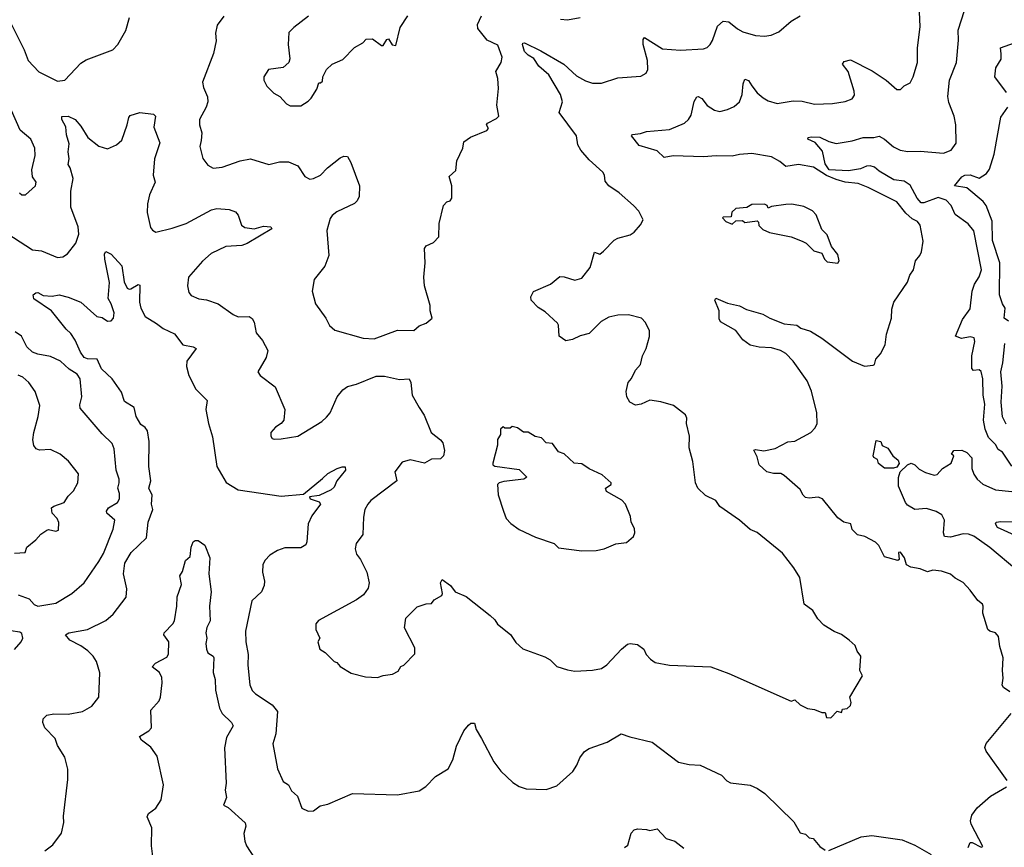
# Model space of a CAD drawing. Extents: x 1771496 to 1971148, y 471553 to 643630.
# Tile 433 of 656: x 1891394 to 1896895, y 569666 to 574294. Entities that reach past the tile are written whole.
import ezdxf

# ---------------------------------------------------------------- set-up
doc = ezdxf.new("R2010")
doc.units = 0

msp = doc.modelspace()

# ---------------------------------------------------------------- linework, layer by layer
at = {"layer": '0CON10XD'}
for points in [[(1896936.8, 571796.8), (1896885.5, 571875), (1896860.2, 571890.2), (1896845, 571918.6), (1896807.2, 571957.2), (1896787.5, 572005), (1896779.1, 572055), (1896785.4, 572144.6), (1896776.2, 572195), (1896775.4, 572285), (1896765, 572326.2), (1896755, 572336.9), (1896722.9, 572332.9), (1896713.3, 572343.3), (1896713.5, 572413.5), (1896729.6, 572495), (1896726.7, 572515), (1896705, 572521.4), (1896655, 572511.2), (1896622.5, 572525), (1896661.7, 572618.3), (1896705, 572676.7), (1896716.2, 572775), (1896729.1, 572815), (1896755, 572855.8), (1896768.2, 572895), (1896723.9, 573113.9), (1896693.2, 573153.2), (1896620, 573205), (1896597.3, 573255), (1896570, 573285), (1896525, 573299.7), (1896445, 573269.5), (1896430.7, 573270.7), (1896408.1, 573295), (1896368.3, 573368.3), (1896335, 573390.4), (1896278.1, 573398.1), (1896196.1, 573446.1), (1896169.3, 573469.3), (1896145, 573476.9), (1896125, 573474.8), (1896090.9, 573459.1), (1896025, 573447.9), (1895916.7, 573455), (1895895, 573487.9), (1895879.3, 573559.3), (1895837.4, 573607.4), (1895796.7, 573625), (1895800, 573635), (1895815, 573639.4), (1895865, 573636.4), (1895915, 573612.2), (1895955, 573602), (1896044.4, 573615.6), (1896105.5, 573634.5), (1896165.7, 573634.3), (1896195, 573642), (1896225, 573625.7), (1896275, 573582.7), (1896313.8, 573565), (1896356.8, 573556.8), (1896425, 573559.1), (1896555, 573546.9), (1896598.8, 573565), (1896626.8, 573603.2), (1896623.6, 573705), (1896615.5, 573755), (1896585, 573830), (1896578.9, 573865), (1896588.9, 573955), (1896627.1, 574055), (1896639.8, 574180.2), (1896636.5, 574235), (1896672.7, 574345)], [(1891335, 574293.3), (1891419.5, 574125), (1891441.1, 574065), (1891501.4, 574001.4), (1891605, 573949.2), (1891645, 573955.8), (1891735, 574051.1), (1891765, 574068.9), (1891914.5, 574125.5), (1891942.5, 574155), (1891985.8, 574234.2), (1892006.3, 574306.3)], [(1892535, 574313.8), (1892497, 574263), (1892488, 574218), (1892490.8, 574175), (1892477.1, 574105), (1892415.8, 573945), (1892420, 573915), (1892442.7, 573862.7), (1892444.2, 573835), (1892436, 573805), (1892398.8, 573735), (1892398.8, 573705), (1892411.7, 573661.7), (1892408, 573618), (1892400.6, 573585), (1892417, 573517), (1892445, 573481.2), (1892475, 573464), (1892525, 573468.6), (1892624.6, 573505.4), (1892683.7, 573516.3), (1892785, 573484.4), (1892845, 573499.4), (1892895, 573498.6), (1892947, 573477), (1892986.8, 573416.8), (1893015, 573402.9), (1893036.1, 573406.1), (1893075, 573424.5), (1893114.1, 573465.9), (1893185, 573521.1), (1893205, 573531.4), (1893225, 573528.8), (1893244.3, 573495), (1893291.9, 573365), (1893290.6, 573305), (1893279.2, 573280.8), (1893263.8, 573266.2), (1893165, 573219.5), (1893140.2, 573199.8), (1893128.3, 573181.7), (1893110.6, 573115), (1893121.1, 572975), (1893098.1, 572915), (1893038.7, 572841.3), (1893028, 572775), (1893046.2, 572705), (1893104.5, 572624.5), (1893125, 572583.8), (1893155, 572557.5), (1893313.2, 572513.2), (1893375, 572510), (1893505, 572557.1), (1893595, 572556.2), (1893625, 572582.5), (1893665, 572597.5), (1893697.5, 572625), (1893686.7, 572665), (1893686.7, 572695), (1893655.8, 572805), (1893652, 572855), (1893660, 572935), (1893655.8, 573014.2), (1893665, 573030), (1893705, 573047.5), (1893735, 573080), (1893737.5, 573155), (1893762.5, 573255), (1893780, 573275), (1893799.3, 573280.7), (1893808.8, 573295), (1893808.6, 573365), (1893792.9, 573417.1), (1893830.7, 573450.7), (1893836.7, 573505), (1893868.8, 573575), (1893875, 573610), (1893912.3, 573637.7), (1894003.3, 573675), (1894012.5, 573685), (1894002.5, 573705), (1894007.5, 573715), (1894058.3, 573741.7), (1894070, 573755), (1894059.5, 573815), (1894069.7, 573909.7), (1894065.7, 573965), (1894054.2, 574005), (1894083.3, 574055), (1894090, 574085), (1894065, 574151.2), (1894005, 574178.6), (1893953.8, 574245), (1893952.4, 574267.6), (1893974.6, 574315)], [(1893006.4, 574313.6), (1892925, 574250), (1892898.3, 574221.7), (1892894, 574155), (1892903.8, 574075), (1892896.7, 574055), (1892865, 574026.7), (1892783.9, 574016.1), (1892757.5, 573975), (1892757.5, 573955), (1892775, 573922.5), (1892813.9, 573883.9), (1892847.5, 573865), (1892883.6, 573823.6), (1892905, 573812.5), (1892965, 573812.5), (1893005, 573837.5), (1893022.5, 573855), (1893053.3, 573905), (1893065, 573940), (1893075, 573940), (1893085, 573950), (1893087.5, 573975), (1893107.5, 574015), (1893140, 574045), (1893198.3, 574071.7), (1893265, 574137.5), (1893310, 574165), (1893330, 574185), (1893365, 574187.5), (1893415, 574150), (1893425, 574150), (1893445, 574182.5), (1893455, 574187.5), (1893475, 574152.5), (1893495, 574150), (1893520.3, 574249.7), (1893562, 574315)], [(1894866.8, 572143.2), (1894835, 572138.6), (1894802, 572155), (1894785.8, 572185), (1894782, 572215), (1894793.8, 572265), (1894812.7, 572287.3), (1894835, 572333.3), (1894862, 572365), (1894873.3, 572415), (1894893.9, 572456.1), (1894913, 572523), (1894912.5, 572555), (1894890.7, 572600.7), (1894867.5, 572625), (1894795, 572643.8), (1894735, 572641.2), (1894685, 572631.2), (1894643.2, 572606.8), (1894575, 572540), (1894525, 572525.8), (1894482.5, 572505), (1894445, 572498), (1894407.5, 572525), (1894403.8, 572585), (1894397.7, 572597.7), (1894330.3, 572660.3), (1894290, 572685), (1894251.2, 572725), (1894250, 572745), (1894265, 572773.3), (1894360, 572815), (1894412.3, 572857.7), (1894435, 572856.9), (1894495, 572838.3), (1894535, 572848.8), (1894581.8, 572908.2), (1894605, 572993.3), (1894635, 572983.3), (1894655, 573000), (1894715, 573060.8), (1894735, 573072.5), (1894805, 573091.2), (1894827.5, 573105), (1894863, 573147), (1894877.5, 573175), (1894853.6, 573223.6), (1894823.3, 573255), (1894743.8, 573325), (1894684.6, 573364.6), (1894665, 573391.2), (1894660.4, 573425), (1894651.7, 573441.7), (1894575, 573510.4), (1894528.1, 573565), (1894511.9, 573595), (1894504.3, 573645), (1894408.6, 573775), (1894426.4, 573835), (1894416.1, 573875), (1894349.5, 573985), (1894295, 574033.8), (1894266.6, 574076.6), (1894234.5, 574095), (1894215, 574115.8), (1894203.3, 574155), (1894205, 574162.5), (1894215, 574164), (1894305, 574120.5), (1894434.5, 574045), (1894505, 573979.1), (1894555, 573951.5), (1894595, 573938.9), (1894645, 573938.6), (1894735, 573968.6), (1894865, 573978), (1894893.3, 573995), (1894902.5, 574015), (1894901.8, 574065), (1894877.5, 574155), (1894877, 574183), (1894885, 574194), (1894985, 574130.7), (1895085, 574123.2), (1895215, 574131.4), (1895235, 574139.2), (1895250.8, 574155), (1895265, 574176.7), (1895292.5, 574257.5), (1895324.7, 574285.3), (1895355, 574281.2), (1895405, 574241.8), (1895435, 574226.5), (1895505, 574205.6), (1895555, 574200.8), (1895592.3, 574207.7), (1895635, 574226), (1895703.3, 574285), (1895755, 574315.8)], [(1894415, 574296.7), (1894455, 574293.1), (1894525.7, 574305.7)], [(1896925.5, 570535), (1896889.8, 570559.8), (1896882.9, 570572.9), (1896888.6, 570611.4), (1896884.2, 570655), (1896887.9, 570725), (1896869.5, 570789.5), (1896863.4, 570845), (1896845, 570864.7), (1896815, 570874.1), (1896802.9, 570885), (1896774.2, 570975), (1896777.1, 571015), (1896772.5, 571025), (1896746.9, 571046.9), (1896705, 571103.9), (1896665, 571146), (1896621.2, 571171.2), (1896595, 571194.4), (1896545, 571210.6), (1896495, 571215.7), (1896465, 571206.9), (1896425, 571223.8), (1896372, 571232), (1896348, 571245), (1896337.5, 571285), (1896315, 571315.8), (1896303.3, 571315), (1896307.5, 571275), (1896299.3, 571270.7), (1896225, 571290), (1896193.6, 571353.6), (1896175, 571372.5), (1896115, 571403.3), (1896075, 571413.3), (1896045, 571442.5), (1896037.5, 571475), (1895997.5, 571485), (1895965, 571508.8), (1895878.8, 571615), (1895855, 571624.3), (1895805, 571618.5), (1895785, 571622.2), (1895770.6, 571635), (1895755, 571666), (1895665, 571746), (1895645.5, 571755.5), (1895605, 571755.8), (1895567.5, 571765), (1895526.2, 571805), (1895515, 571850), (1895495, 571886.7), (1895505, 571891.2), (1895552.3, 571882.3), (1895615, 571895.7), (1895685, 571934), (1895725, 571936.7), (1895813.6, 571986.4), (1895838.3, 572011.7), (1895848.8, 572035), (1895847.5, 572095), (1895817, 572217), (1895794.3, 572275), (1895714.7, 572384.7), (1895675, 572426.7), (1895643.8, 572445), (1895595, 572459.5), (1895525, 572462.9), (1895475, 572474), (1895435, 572504), (1895395.5, 572555.5), (1895310, 572605), (1895301.2, 572621.2), (1895302, 572665), (1895276.7, 572725), (1895283, 572737), (1895349.1, 572709.1), (1895415, 572693.1), (1895455, 572672.7), (1895545, 572646.5), (1895584.7, 572624.7), (1895665, 572593.8), (1895735, 572585.7), (1895758.9, 572568.9), (1895812.2, 572552.2), (1895875, 572512.5), (1896046.7, 572385), (1896113, 572357), (1896161.7, 572361.7), (1896170, 572365), (1896177.5, 572395), (1896204.1, 572425.9), (1896230, 572475), (1896237.5, 572535), (1896264.4, 572625), (1896267.5, 572675), (1896278.6, 572715), (1896353.4, 572826.6), (1896368, 572865), (1896388, 572895), (1896398, 572945), (1896423.8, 572975), (1896432, 572995), (1896441.2, 573055), (1896425.6, 573145), (1896409.2, 573165), (1896380.5, 573180.5), (1896345, 573212.9), (1896294.2, 573275), (1896135, 573355.6), (1896077.6, 573377.6), (1896005, 573384.6), (1895955, 573399.8), (1895901.8, 573421.8), (1895829.1, 573469.1), (1895745, 573484.7), (1895675, 573473.1), (1895640.5, 573500.5), (1895595, 573527.8), (1895484.7, 573545.3), (1895415, 573539.6), (1895375, 573530), (1895285, 573532.9), (1895215, 573526.9), (1895045, 573532.9), (1894994.1, 573524.1), (1894955, 573560.8), (1894855, 573590.6), (1894812, 573645), (1894818, 573652), (1894862.7, 573657.3), (1894895, 573669.2), (1895025, 573679.2), (1895108.8, 573715), (1895130, 573735), (1895145, 573760), (1895162.8, 573837.2), (1895177.7, 573862.3), (1895185, 573864), (1895205, 573852.5), (1895234.1, 573814.1), (1895275, 573787.5), (1895305, 573780.5), (1895349.2, 573790.8), (1895385, 573807.8), (1895414.7, 573835.3), (1895430.9, 573875), (1895435.5, 573934.5), (1895445, 573961.2), (1895465, 573952.9), (1895484.6, 573924.6), (1895515, 573885.6), (1895547, 573857), (1895575, 573840.6), (1895625, 573825.5), (1895715, 573840.5), (1895765, 573838.1), (1895835, 573820.6), (1895935, 573824.4), (1896005, 573835.8), (1896045, 573851.2), (1896057.7, 573872.3), (1896055.8, 573895), (1896022, 574005), (1895991.2, 574045), (1896000.5, 574059.5), (1896035, 574069.4), (1896157, 574007), (1896235.4, 573955.4), (1896295, 573903.8), (1896315, 573903.3), (1896335.9, 573924.1), (1896368.8, 573941.2), (1896385.5, 573974.5), (1896410.8, 574055), (1896410.5, 574135), (1896424.4, 574255), (1896420.5, 574335)], [(1896907, 573887), (1896842.5, 573975), (1896846.9, 574025), (1896877.3, 574072.7), (1896877.5, 574102.5), (1896874.1, 574135.9), (1896952.5, 574165)], [(1891392, 573325), (1891405, 573313.8), (1891425.8, 573314.2), (1891482.5, 573365), (1891485.8, 573385), (1891464.4, 573414.4), (1891460.8, 573455), (1891480, 573535), (1891477.5, 573575), (1891456, 573625), (1891396.2, 573676.2), (1891319.6, 573849.6)], [(1896917.7, 572607.7), (1896894.4, 572624.4), (1896900, 572680), (1896884.3, 572705), (1896868.8, 572755), (1896869.7, 572935), (1896829.2, 573059.2), (1896827.4, 573167.4), (1896794.3, 573254.3), (1896777.4, 573277.4), (1896685, 573354.4), (1896617.5, 573365), (1896658.1, 573415), (1896674.2, 573425), (1896705, 573425.9), (1896755, 573408.5), (1896795, 573433.8), (1896811.4, 573458.6), (1896838.1, 573541.9), (1896875, 573749.2), (1896914.7, 573805)], [(1891290.5, 573120.5), (1891465, 573006.9), (1891515, 573000.9), (1891605, 572964.6), (1891635, 572967.1), (1891660, 572985), (1891706.4, 573045), (1891723.6, 573095), (1891721.1, 573135), (1891678.8, 573245), (1891679.6, 573335), (1891691.5, 573405), (1891674.8, 573464.8), (1891664.7, 573485), (1891670, 573515), (1891664.6, 573555.4), (1891669.4, 573599.4), (1891655, 573650), (1891651.2, 573695), (1891630, 573735), (1891628.3, 573751.7), (1891665, 573754), (1891703.8, 573735), (1891735, 573698), (1891774.3, 573635), (1891835, 573587.1), (1891885, 573570.8), (1891935, 573594.3), (1891965, 573620.8), (1891994.6, 573705), (1892002.9, 573747.1), (1892011.3, 573758.7), (1892065, 573774.5), (1892141.9, 573765), (1892153.1, 573755), (1892143.3, 573693.3), (1892177.5, 573605), (1892146.7, 573515), (1892138.6, 573425), (1892151.4, 573385), (1892118.9, 573315), (1892107.5, 573265), (1892106.7, 573215), (1892125, 573132.5), (1892136.1, 573116.1), (1892155, 573106.2), (1892245, 573128.2), (1892324.2, 573155), (1892465, 573230), (1892495, 573238.2), (1892563.3, 573233.3), (1892599.2, 573219.2), (1892615, 573200), (1892632.5, 573145), (1892652, 573132), (1892704.6, 573124.6), (1892755, 573139.4), (1892797.5, 573135), (1892802.5, 573125), (1892665, 573041.9), (1892635, 573031.1), (1892545, 573025.6), (1892463.4, 572986.6), (1892415.6, 572944.4), (1892337.5, 572855), (1892331.4, 572805), (1892339.1, 572769.1), (1892351.7, 572751.7), (1892395, 572733.8), (1892436.9, 572726.9), (1892503.3, 572705), (1892586.7, 572645), (1892615, 572632), (1892675, 572633.8), (1892692.7, 572622.7), (1892703, 572603), (1892715, 572542.5), (1892750.7, 572500.7), (1892780, 572445), (1892770, 572405), (1892723.8, 572325), (1892736.7, 572305), (1892821.7, 572241.7), (1892876, 572115), (1892870, 572055), (1892853.9, 572036.1), (1892822.5, 572015), (1892797.5, 571985), (1892796.7, 571965), (1892805, 571952.5), (1892815, 571947.5), (1892855, 571950), (1892947.5, 571965), (1893082.1, 572047.9), (1893108.7, 572071.3), (1893128.6, 572095), (1893166.9, 572185), (1893199.2, 572225), (1893225, 572243.1), (1893275, 572256.4), (1893385, 572300), (1893431.1, 572301.1), (1893515, 572281.4), (1893570, 572285), (1893580, 572265), (1893585.7, 572195), (1893626.2, 572126.2), (1893653.1, 572083.1), (1893691.9, 571985), (1893745, 571944.4), (1893757.6, 571927.6), (1893767.1, 571885), (1893761.5, 571855), (1893745, 571837.8), (1893695, 571836.9), (1893655, 571814.3), (1893575, 571833.1), (1893529.8, 571820.2), (1893489.2, 571765), (1893500, 571715), (1893356.5, 571605), (1893338.2, 571585), (1893322.9, 571555), (1893315, 571512.5), (1893310, 571415), (1893274.2, 571365), (1893268.6, 571335), (1893275.7, 571305), (1893298.1, 571275), (1893333.8, 571205), (1893346.2, 571145), (1893341.4, 571115), (1893315, 571078), (1893275, 571050), (1893062.5, 570935), (1893047.5, 570915), (1893047.5, 570885), (1893070, 570835), (1893060, 570815), (1893070, 570775), (1893100, 570755), (1893150, 570705), (1893165, 570700), (1893185, 570677.5), (1893245, 570640), (1893325, 570620), (1893393.6, 570616.4), (1893425, 570627.5), (1893476.4, 570633.6), (1893508.3, 570651.7), (1893523.6, 570676.4), (1893540, 570685), (1893601.7, 570748.3), (1893601.7, 570781.7), (1893543.6, 570893.6), (1893551.7, 570948.3), (1893615, 571010), (1893665, 571027.5), (1893695, 571030), (1893710, 571050), (1893752.5, 571075), (1893755.7, 571085), (1893744.5, 571145), (1893755, 571162.9), (1893800.7, 571130.7), (1893826.2, 571095), (1893888.2, 571068.2), (1894022.4, 570962.4), (1894048.8, 570938.8), (1894063, 570913), (1894136.6, 570856.6), (1894165, 570811.2), (1894205.7, 570775.7), (1894328.3, 570731.7), (1894357.5, 570715), (1894395, 570676.7), (1894455, 570658.8), (1894495, 570651.2), (1894595, 570656.2), (1894645, 570666.2), (1894674.3, 570685.7), (1894755.8, 570774.2), (1894788.8, 570801.2), (1894805, 570806), (1894845, 570800.8), (1894881.2, 570775), (1894894.2, 570744.2), (1894917.3, 570717.3), (1894945, 570698.8), (1895025, 570683.8), (1895255, 570676), (1895355, 570638), (1895705, 570484), (1895725, 570490), (1895755, 570462.5), (1895795, 570442.5), (1895835, 570437.5), (1895875, 570420), (1895895, 570420), (1895901.7, 570391.7), (1895925, 570390), (1895961.7, 570428.3), (1895985, 570420), (1895991.7, 570438.3), (1896017, 570443), (1896035, 570460), (1896040, 570475), (1896032.5, 570505), (1896102.5, 570625), (1896087.5, 570655), (1896092.5, 570735), (1896073.3, 570763.3), (1896062.5, 570795), (1896027.5, 570825), (1895986.1, 570856.1), (1895945, 570872.5), (1895887.5, 570907.5), (1895853.6, 570943.6), (1895825, 570990.8), (1895776.2, 571026.2), (1895752, 571175), (1895718.8, 571228.8), (1895655, 571310), (1895515, 571426.2), (1895475, 571444), (1895415.8, 571495.8), (1895305, 571571.2), (1895283.3, 571605), (1895225, 571634.2), (1895181.9, 571675), (1895170, 571705), (1895154.3, 571824.3), (1895135, 571900), (1895135.8, 571965), (1895118.8, 572035), (1895122, 572065), (1895114.2, 572084.2), (1895045.9, 572135.9), (1894975, 572156.2), (1894915, 572166.2), (1894866.8, 572143.2)], [(1895965, 572932.5), (1895972.5, 572945), (1895965, 572980), (1895930, 573025), (1895905, 573090), (1895875, 573120), (1895843.6, 573203.6), (1895822.5, 573225), (1895775, 573250), (1895708.3, 573261.7), (1895675, 573261.2), (1895595, 573250), (1895575, 573240), (1895570, 573255), (1895555, 573262.5), (1895485, 573260), (1895457, 573243), (1895395, 573237.5), (1895373, 573217), (1895368.3, 573191.7), (1895325, 573190), (1895320, 573185), (1895340, 573165), (1895375, 573150), (1895395, 573170), (1895431.7, 573171.7), (1895445, 573160), (1895515, 573170), (1895521.7, 573161.7), (1895523, 573143), (1895545, 573120), (1895583.9, 573103.9), (1895705, 573080), (1895765.9, 573055.9), (1895787.5, 573045), (1895831.7, 573001.7), (1895875, 572987.5), (1895890, 572955), (1895905, 572940), (1895965, 572932.5)], [(1891535, 569646.7), (1891579.5, 569680.5), (1891626.7, 569745), (1891640, 569805), (1891639.3, 569840.7), (1891663.3, 570045), (1891663, 570103), (1891645, 570170), (1891605.8, 570235.8), (1891592.5, 570275), (1891534.3, 570335), (1891522.5, 570365), (1891524.2, 570385), (1891545, 570405.8), (1891585, 570411.9), (1891665, 570411.4), (1891745, 570426), (1891796.7, 570455), (1891836.2, 570505), (1891842.3, 570642.3), (1891822.9, 570705), (1891804.2, 570735), (1891775, 570764.3), (1891735, 570793.5), (1891674.3, 570825), (1891648.8, 570855), (1891667.5, 570865), (1891773.3, 570885), (1891875.5, 570934.5), (1891915, 570970), (1891988.6, 571065), (1891992.2, 571112.2), (1891974.1, 571195), (1891981.2, 571255), (1892016.2, 571313.8), (1892102.7, 571397.3), (1892112.1, 571485), (1892137.5, 571555), (1892130.5, 571585), (1892134.6, 571635), (1892115.4, 571675), (1892127.1, 571715), (1892115.4, 571795), (1892117.5, 571935), (1892108, 571995), (1892095, 572013.8), (1892070.9, 572030.9), (1892043.8, 572075), (1892033.3, 572125), (1891978.7, 572158.7), (1891961.7, 572211.7), (1891910.5, 572285), (1891851.6, 572341.6), (1891826, 572396), (1891772, 572398), (1891754.6, 572405), (1891733.2, 572435), (1891702.7, 572502.7), (1891678.8, 572538.8), (1891652.8, 572562.8), (1891572, 572665), (1891472.9, 572732.9), (1891469.2, 572755), (1891483.1, 572766.9), (1891495, 572767.5), (1891525, 572752), (1891575, 572748), (1891615, 572755.8), (1891665, 572742.9), (1891736, 572715), (1891825, 572634.2), (1891855, 572628), (1891885, 572608.8), (1891905, 572610), (1891917.8, 572625), (1891920.8, 572655), (1891904.1, 572705), (1891887.1, 572735), (1891894.6, 572825), (1891870, 572955), (1891867.5, 572985), (1891875, 572997.5), (1891905, 572982.5), (1891965, 572916.7), (1891978, 572828), (1891995, 572793.3), (1892005, 572786.2), (1892015, 572788), (1892055, 572813.3), (1892065, 572810), (1892063.6, 572715), (1892070.4, 572680.4), (1892094.5, 572634.5), (1892158.8, 572595), (1892195, 572567.5), (1892257.9, 572537.9), (1892305, 572476), (1892362.5, 572465), (1892378.8, 572455), (1892327.3, 572385), (1892325.5, 572354.5), (1892339.6, 572305), (1892377.7, 572227.7), (1892440.6, 572165), (1892433.9, 572115), (1892448.5, 572035), (1892471.2, 571961.2), (1892495.9, 571795.9), (1892546.9, 571706.9), (1892615, 571665.3), (1892855, 571629.3), (1892979.3, 571640.7), (1893085, 571727.8), (1893115, 571756.7), (1893166.7, 571785), (1893195, 571794), (1893213, 571793), (1893213.8, 571775), (1893165.8, 571715), (1893150.7, 571679.3), (1893134.3, 571665), (1893066.8, 571633.2), (1893013.3, 571625), (1893016.7, 571615), (1893067.5, 571597.5), (1893074, 571585), (1893025, 571520), (1893005.6, 571475), (1892997.8, 571375), (1892991.7, 571358.3), (1892965, 571341.4), (1892875, 571340), (1892835, 571326.7), (1892790.9, 571299.1), (1892765, 571272), (1892752.8, 571247.2), (1892750, 571205), (1892762.2, 571155), (1892759.4, 571130.6), (1892744.4, 571095), (1892691.1, 571045), (1892655.6, 570875), (1892656.7, 570815), (1892671.1, 570745), (1892667.8, 570685), (1892680, 570575), (1892693.4, 570543.4), (1892712, 570525), (1892805, 570462.5), (1892834, 570425), (1892825, 570300), (1892808, 570245), (1892834, 570105), (1892865, 570033.8), (1892896.2, 570015), (1892912.3, 569982.3), (1892945, 569952.5), (1892969.2, 569885), (1893005, 569868.8), (1893035, 569870), (1893072.3, 569897.7), (1893115, 569906.7), (1893253.6, 569966.4), (1893505, 569958.8), (1893625, 569982.5), (1893663, 570007), (1893717, 570063), (1893787.5, 570105), (1893813.3, 570155), (1893835, 570232.5), (1893875, 570317.5), (1893900.5, 570349.5), (1893915, 570360), (1893935, 570360), (1893944.3, 570325), (1893973.1, 570275), (1894043.1, 570145), (1894082.6, 570092.6), (1894149.2, 570029.2), (1894185, 570006.7), (1894223.9, 569993.9), (1894335, 569990), (1894395, 570010), (1894485, 570089.2), (1894507.3, 570125), (1894523, 570167), (1894548.7, 570201.3), (1894575, 570218.5), (1894676.7, 570255), (1894755, 570301.2), (1894803, 570283), (1894927.5, 570255), (1895075, 570142.5), (1895135, 570129.2), (1895195, 570125.8), (1895315, 570070), (1895345, 570038), (1895365, 570025.8), (1895475, 570014.3), (1895515.5, 569995.5), (1895556.2, 569966.2), (1895719.5, 569809.5), (1895755, 569748), (1895785, 569740), (1895805, 569718.8), (1895826.7, 569715), (1895865, 569670), (1895895, 569650)], [(1891385, 571077.5), (1891405, 571071.2), (1891447.5, 571055), (1891473.6, 571023.6), (1891494.2, 571014.2), (1891595, 571031.1), (1891685, 571085.6), (1891754.4, 571145), (1891835, 571264), (1891861.5, 571308.5), (1891915.6, 571445), (1891924.4, 571495), (1891881.1, 571535), (1891878.1, 571545), (1891890.6, 571565), (1891940.5, 571595), (1891950.8, 571615), (1891950.4, 571645), (1891941.5, 571675), (1891950.3, 571705), (1891949.3, 571725), (1891933.1, 571775), (1891922.1, 571895), (1891910.5, 571925), (1891855, 571977.5), (1891731.3, 572121.3), (1891729.8, 572140.2), (1891740, 572185), (1891732.2, 572285), (1891715, 572311.5), (1891670.6, 572340.6), (1891620.8, 572385), (1891565, 572410.9), (1891495, 572422.9), (1891464.3, 572435), (1891433.5, 572465), (1891403.1, 572525), (1891367.9, 572547.9)], [(1896905, 572031.4), (1896885, 572073.3), (1896878.2, 572155), (1896883.9, 572243.9), (1896876.5, 572325), (1896887.3, 572375), (1896897.6, 572482.4)], [(1891365, 571310), (1891425, 571314), (1891433.3, 571345), (1891483.9, 571386.1), (1891512.3, 571417.7), (1891545, 571438.8), (1891555, 571442.5), (1891595.5, 571434.5), (1891611.2, 571438.8), (1891612.9, 571482.9), (1891602.9, 571505), (1891575.8, 571535), (1891572, 571565), (1891585, 571574.3), (1891641.2, 571595), (1891665, 571630), (1891695, 571660), (1891719.2, 571705), (1891722, 571755), (1891666, 571825), (1891620, 571865), (1891565, 571890.8), (1891505, 571886.2), (1891485, 571893.8), (1891472.1, 571912.1), (1891467.1, 571945), (1891471.9, 571985), (1891496.7, 572075), (1891506.6, 572136.6), (1891480.8, 572215), (1891445, 572265.6), (1891412, 572295), (1891385, 572306.9)], [(1894535, 571324.2), (1894615, 571326.2), (1894660, 571335), (1894725, 571362.5), (1894785, 571370), (1894822.5, 571405), (1894830, 571425), (1894829.3, 571449.3), (1894810, 571485), (1894806.2, 571515), (1894778.8, 571585), (1894757.2, 571607.2), (1894672.5, 571655), (1894667.5, 571675), (1894697.5, 571695), (1894697.5, 571705), (1894648.8, 571748.8), (1894575, 571783.3), (1894535, 571810), (1894492.5, 571815), (1894436.1, 571866.1), (1894405, 571877.5), (1894370, 571925), (1894335, 571927.5), (1894310, 571955), (1894273, 571963), (1894235, 571987.5), (1894208.3, 571988.3), (1894175, 572012.5), (1894145, 572020), (1894135, 572010), (1894105, 572010), (1894095, 572017.5), (1894080, 572005), (1894080, 571975), (1894063, 571947), (1894062.5, 571915), (1894036.7, 571815), (1894036.7, 571805), (1894047.7, 571797.7), (1894185, 571779.2), (1894227.5, 571735), (1894210, 571725), (1894097.8, 571712.2), (1894072.5, 571705), (1894063.3, 571695), (1894067, 571637), (1894096.7, 571545), (1894112.5, 571505), (1894137, 571477), (1894185, 571442.5), (1894275, 571400), (1894380, 571365), (1894405, 571340), (1894535, 571324.2)], [(1896275, 571785.9), (1896225, 571787.1), (1896191.7, 571811.7), (1896186, 571835), (1896166.1, 571846.1), (1896162, 571855), (1896178.8, 571941.2), (1896205.8, 571935.8), (1896212.3, 571912.3), (1896245, 571897.5), (1896272.5, 571855), (1896301.7, 571831.7), (1896308, 571812), (1896295, 571792.1), (1896275, 571785.9)], [(1896965.7, 571215.7), (1896815, 571343.3), (1896725, 571405.4), (1896695, 571417.1), (1896665, 571419.6), (1896595, 571401.2), (1896561.2, 571405), (1896554.5, 571425), (1896560, 571495), (1896545.6, 571525), (1896513.7, 571543.7), (1896460.9, 571560.9), (1896395, 571555.7), (1896355, 571580), (1896342.3, 571595), (1896304.6, 571685), (1896303.4, 571733.4), (1896313.4, 571766.6), (1896355, 571805.7), (1896375, 571814.4), (1896395.6, 571805), (1896419.8, 571779.8), (1896455, 571762.2), (1896503.6, 571746.4), (1896519.5, 571750.5), (1896550, 571785), (1896598.6, 571815), (1896612.5, 571855), (1896600, 571865), (1896612.5, 571885), (1896657.3, 571887.3), (1896685, 571873.3), (1896713.6, 571843.6), (1896713.8, 571785), (1896725, 571752.5), (1896743.8, 571725), (1896775, 571696), (1896845, 571665.7), (1896937.5, 571655)], [(1896951.2, 571411.2), (1896857.1, 571455), (1896846.2, 571475), (1896850, 571485), (1896875, 571488.6), (1896955, 571486.3)], [(1892137.1, 569615), (1892130, 569675), (1892132.2, 569775), (1892105.7, 569835.7), (1892114.1, 569855.9), (1892154.3, 569885), (1892185, 569932), (1892197.8, 570015), (1892162, 570175), (1892125.7, 570225.7), (1892074.5, 570264.5), (1892063.8, 570285), (1892115, 570318), (1892129.2, 570335), (1892126.6, 570433.4), (1892172.9, 570485), (1892180.9, 570505), (1892190.4, 570585), (1892188.2, 570615), (1892173.9, 570643.9), (1892133.8, 570675), (1892152, 570695), (1892215, 570730), (1892224.4, 570745.6), (1892226.2, 570815), (1892198.2, 570855), (1892200.5, 570865), (1892248.8, 570915), (1892257.8, 570932.2), (1892271.3, 571015), (1892272.9, 571067.1), (1892298.2, 571135), (1892288, 571185), (1892302.5, 571207.5), (1892319.3, 571270.7), (1892347, 571293), (1892352.5, 571345), (1892362.5, 571375), (1892375, 571382.5), (1892391.7, 571381.7), (1892427.5, 571355), (1892456.7, 571285), (1892451.2, 571195), (1892463.8, 571095), (1892453.8, 571015), (1892458.3, 570931.7), (1892440, 570895), (1892434.2, 570865.8), (1892440, 570835), (1892434, 570805), (1892437.1, 570775), (1892444.5, 570754.5), (1892473.8, 570735), (1892478.6, 570725), (1892474.3, 570644.3), (1892485.6, 570605), (1892487.1, 570545), (1892510.5, 570445), (1892524.7, 570414.7), (1892577.5, 570365), (1892585.7, 570345), (1892549.2, 570280.8), (1892538, 570222), (1892547.8, 570025), (1892541.9, 569985), (1892550, 569945), (1892531.7, 569901.7), (1892559.3, 569889.3), (1892653.6, 569803.6), (1892658, 569785), (1892645.9, 569744.1), (1892650.9, 569700.9), (1892660, 569675), (1892704.7, 569604.7)], [(1891365, 570772), (1891401.2, 570815), (1891411.2, 570835), (1891405, 570862.5), (1891395, 570870), (1891345, 570877.5)], [(1896910.5, 570040.5), (1896794.2, 570204.2), (1896785.8, 570225), (1896793.9, 570246.1), (1896933.8, 570415)], [(1896692.5, 569665), (1896705, 569692.5), (1896715, 569693.3), (1896765, 569667.5), (1896775, 569670), (1896709.2, 569795), (1896706.2, 569815), (1896712.9, 569845), (1896742.8, 569887.2), (1896818.3, 569951.7), (1896907.1, 570005)], [(1894773.3, 569665), (1894791.7, 569678.3), (1894810, 569745), (1894826.4, 569763.6), (1894845, 569770), (1894896.7, 569766.7), (1894915, 569760), (1894955, 569770), (1895005, 569716.2), (1895055, 569700), (1895105, 569661.2)], [(1895915, 569648.8), (1896095, 569724.2), (1896155, 569731.4), (1896325, 569707.5), (1896395, 569677.5), (1896485.9, 569625.9)]]:
    msp.add_lwpolyline(points, dxfattribs=at)

doc.saveas('drawing.dxf')
